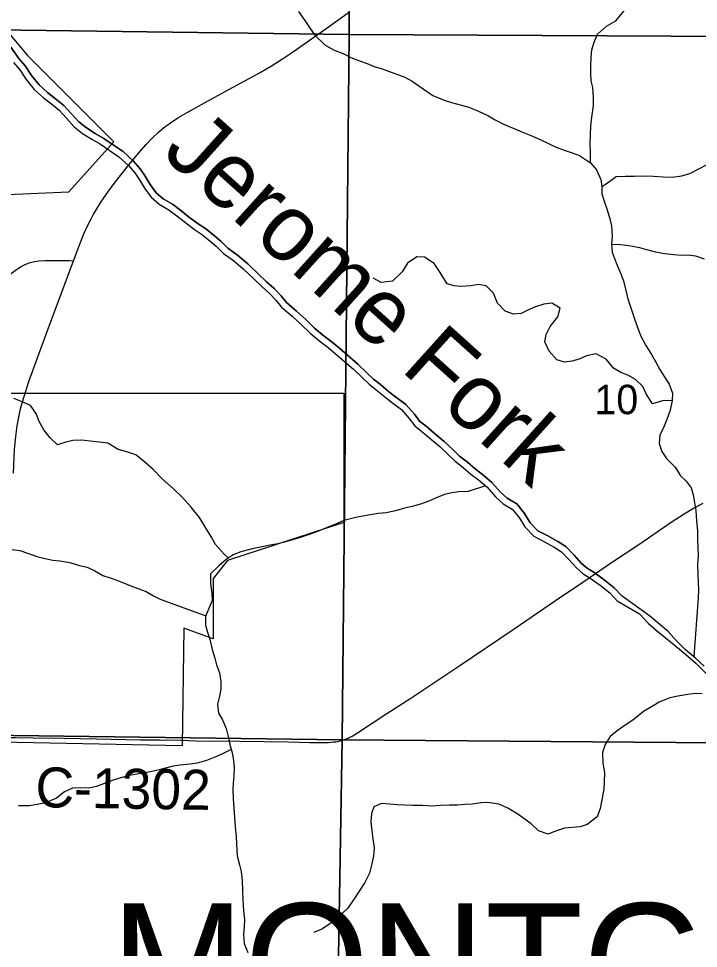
# Model space of a CAD drawing. Extents: x 1874609 to 2204689, y 815661 to 1281160.
# Drawn here: x 2027275 to 2032377, y 1044757 to 1051739 of the extents above; entities that cross this region are included whole.
import ezdxf

# ---------------------------------------------------------------- set-up
doc = ezdxf.new("R2010")
doc.units = 0
for name, color, linetype in [('GM_X_Corporation', 7, 'Continuous'), ('GM_X_County_Road', 7, 'Continuous'), ('GM_X_County_Road_Text', 7, 'Continuous'), ('GM_X_Major_River', 7, 'Continuous'), ('GM_X_Major_River_Text', 7, 'Continuous'), ('GM_X_Minor_River', 7, 'Continuous'), ('GM_X_Section', 7, 'Continuous'), ('GM_X_Section_Text', 7, 'Continuous'), ('GM_X_Township_Text', 7, 'Continuous'), ('GM_X_US_Route', 7, 'Continuous')]:
    doc.layers.add(name, color=color, linetype=linetype)

msp = doc.modelspace()

# ---------------------------------------------------------------- linework, layer by layer
at = {"layer": 'GM_X_Corporation'}
for points in [[(2027173.2, 1051662.4), (2027342.3, 1051460.8), (2027989.5, 1050813.5), (2027648.1, 1050434.3), (2027018.8, 1050408.8)], [(2027063.6, 1048927.2), (2029715.4, 1048927), (2029715.3, 1047954.6), (2028842, 1047670.9), (2028735.5, 1047534.5), (2028735.4, 1047081.3), (2028515.5, 1047161.4), (2028503.5, 1046278.8), (2027010.4, 1046309.5)]]:
    msp.add_lwpolyline(points, dxfattribs=at)
at = {"layer": 'GM_X_County_Road'}
for points in [[(2026775.4, 1049499.4), (2026802.4, 1049519.9), (2026865, 1049566.7), (2027129.4, 1049760.3), (2027248.5, 1049847.3), (2027289.3, 1049874), (2027317.8, 1049889.4), (2027347.3, 1049902.3), (2027362.5, 1049907.3), (2027393.9, 1049914.7), (2027426, 1049919.1), (2027474.7, 1049922), (2027605.6, 1049922.7), (2027654.4, 1049921.1), (2027686.5, 1049920.1)], [(2028492.5, 1046319.8), (2028608.2, 1046316.7), (2028936.1, 1046312.8), (2029296.6, 1046307.6), (2029460.5, 1046304.4), (2029575.1, 1046303.6), (2029599.6, 1046304.2), (2029623.9, 1046305.7), (2029638.4, 1046307.5), (2029656, 1046309.6), (2029672, 1046312.1), (2029687.8, 1046316), (2029703.8, 1046320.7), (2029718.7, 1046325.1), (2029735.2, 1046330.4), (2029749.2, 1046336.4), (2029761.9, 1046343.1), (2029777.5, 1046351.8), (2029819.4, 1046376.9), (2030039, 1046520.4), (2030218, 1046635.9), (2030572.4, 1046872.4), (2030993.4, 1047157.2), (2031305.3, 1047369), (2031509, 1047506.7), (2031726.1, 1047653.9), (2031930.2, 1047791), (2032173.7, 1047957.7), (2032270.1, 1048020.3), (2032340.7, 1048062.4), (2032413.1, 1048101.3)], [(2027200.9, 1046341.3), (2027251.3, 1046340.4), (2027382.9, 1046339), (2027613.2, 1046335.2), (2027860.1, 1046330.8), (2028189.3, 1046324.6), (2028337.4, 1046322.9), (2028492.5, 1046319.8)]]:
    msp.add_lwpolyline(points, dxfattribs=at)
at = {"layer": 'GM_X_Major_River'}
for points in [[(2031804.6, 1047402.3), (2031745.7, 1047464.5), (2031671, 1047525.5), (2031593.6, 1047579), (2031541.5, 1047611.2), (2031496.6, 1047650.2), (2031443.6, 1047710.1), (2031381.8, 1047775.3), (2031321.1, 1047812.9), (2031246.8, 1047855.5), (2031172.7, 1047893.8), (2031115.2, 1047953.9), (2031071.8, 1048021.8), (2031013.5, 1048095.2), (2030941.5, 1048136.9), (2030891, 1048183), (2030827.8, 1048255.3), (2030769.4, 1048306.5), (2030700.8, 1048358.1), (2030644.2, 1048407.9), (2030584.8, 1048452.7), (2030536.3, 1048500.5), (2030470, 1048563.8), (2030394.2, 1048626.3), (2030333.3, 1048678.4), (2030285, 1048716.8), (2030245.1, 1048769.2), (2030181.6, 1048840.3), (2030103.5, 1048898.5), (2030052.3, 1048939.2), (2029991.4, 1048991.3), (2029938.3, 1049031.9), (2029889.4, 1049080.1), (2029821.6, 1049142.9), (2029683.2, 1049263.2), (2029629.3, 1049308.1), (2029569, 1049353.6), (2029496.5, 1049415.4), (2029430.2, 1049478.7), (2029360.5, 1049541.3), (2029285.1, 1049606.1), (2029245.9, 1049656.2), (2029192.4, 1049711), (2029135.2, 1049763.4), (2029074.9, 1049820.7), (2028994.8, 1049897.7), (2028917.3, 1049961.6), (2028844.8, 1050013.7), (2028791.7, 1050068), (2028730.6, 1050119.9), (2028677.7, 1050161.6), (2028622.7, 1050197.6), (2028548, 1050253.8), (2028493.5, 1050297.6), (2028429.8, 1050345.6), (2028358.9, 1050386.3), (2028308.1, 1050431.2), (2028262, 1050492.9), (2028224.1, 1050555.7), (2028186.9, 1050611.6), (2028134.3, 1050669.9), (2028059.2, 1050739.6), (2027983.5, 1050791.4), (2027915.4, 1050838.1), (2027850.2, 1050876.2), (2027784.7, 1050917.9), (2027727.2, 1050963.5), (2027671.2, 1051024.4), (2027614.1, 1051086.8), (2027552.1, 1051137.4), (2027490.8, 1051184.2), (2027428.3, 1051242), (2027371.5, 1051311), (2027324.7, 1051383), (2027277.3, 1051439.9), (2027216.7, 1051523.3)], [(2027216.7, 1051523.3), (2027277.3, 1051439.9), (2027324.7, 1051383), (2027371.5, 1051311), (2027428.3, 1051242), (2027490.8, 1051184.2), (2027552.1, 1051137.4), (2027614.1, 1051086.8), (2027671.2, 1051024.4), (2027727.2, 1050963.5), (2027784.7, 1050917.9), (2027850.2, 1050876.2), (2027915.4, 1050838.1), (2027983.5, 1050791.4), (2028059.2, 1050739.6), (2028134.3, 1050669.9), (2028186.9, 1050611.6), (2028224.1, 1050555.7), (2028262, 1050492.9), (2028308.1, 1050431.2), (2028358.9, 1050386.3), (2028429.8, 1050345.6), (2028493.5, 1050297.6), (2028548, 1050253.8), (2028622.7, 1050197.6), (2028677.7, 1050161.6), (2028730.6, 1050119.9), (2028791.7, 1050068), (2028844.8, 1050013.7), (2028917.3, 1049961.6), (2028994.8, 1049897.7), (2029074.9, 1049820.7), (2029135.2, 1049763.4), (2029192.4, 1049711), (2029245.9, 1049656.2), (2029285.1, 1049606.1), (2029360.5, 1049541.3), (2029430.2, 1049478.7), (2029496.5, 1049415.4), (2029569, 1049353.6), (2029629.3, 1049308.1), (2029683.2, 1049263.2), (2029821.6, 1049142.9), (2029889.4, 1049080.1), (2029938.3, 1049031.9), (2029991.4, 1048991.3), (2030052.3, 1048939.2), (2030103.5, 1048898.5), (2030181.6, 1048840.3), (2030245.1, 1048769.2), (2030285, 1048716.8), (2030333.3, 1048678.4), (2030394.2, 1048626.3), (2030470, 1048563.8), (2030536.3, 1048500.5), (2030584.8, 1048452.7), (2030644.2, 1048407.9), (2030700.8, 1048358.1), (2030769.4, 1048306.5), (2030827.8, 1048255.3), (2030891, 1048183), (2030941.5, 1048136.9), (2031013.5, 1048095.2), (2031071.8, 1048021.8), (2031115.2, 1047953.9), (2031172.7, 1047893.8), (2031246.8, 1047855.5), (2031321.1, 1047812.9), (2031381.8, 1047775.3), (2031443.6, 1047710.1), (2031496.6, 1047650.2), (2031541.5, 1047611.2), (2031593.6, 1047579), (2031671, 1047525.5), (2031745.7, 1047464.5), (2031804.6, 1047402.3)], [(2027237.4, 1051408.9), (2027284, 1051353), (2027330.8, 1051281.1), (2027391.6, 1051207.3), (2027458.3, 1051145.6), (2027520.8, 1051097.8), (2027579.4, 1051050.1), (2027634.1, 1050990.3), (2027692.8, 1050926.5), (2027755.3, 1050876.8), (2027823.9, 1050833.1), (2027888.4, 1050795.5), (2027955, 1050749.8), (2028027.6, 1050700.1), (2028098.3, 1050634.4), (2028146.9, 1050580.6), (2028181.5, 1050528.7), (2028220.1, 1050464.7), (2028270.8, 1050396.8), (2028329.4, 1050345.1), (2028402, 1050303.5), (2028462.5, 1050257.7), (2028517, 1050214), (2028593.7, 1050156.3), (2028648.2, 1050120.6), (2028698.7, 1050080.8), (2028757.2, 1050031.1), (2028811.9, 1049975.3), (2028886.5, 1049921.6), (2028961.3, 1049860), (2029040.1, 1049784.3), (2029100.8, 1049726.5), (2029157.3, 1049674.8), (2029207.9, 1049622.9), (2029248.5, 1049571.1), (2029327.3, 1049503.4), (2029396, 1049441.7), (2029462.7, 1049377.9), (2029537.4, 1049314.2), (2029598, 1049268.5), (2029650.5, 1049224.8), (2029787.9, 1049105.3), (2029854.6, 1049043.6), (2029905.1, 1048993.8), (2029959.6, 1048952.1), (2030020.2, 1048900.3), (2030072.7, 1048858.6), (2030147.4, 1048802.9), (2030206.1, 1048737.1), (2030248.7, 1048681.2), (2030301.2, 1048639.4), (2030361.8, 1048587.7), (2030436.5, 1048526), (2030501.2, 1048464.3), (2030551.8, 1048414.5), (2030612.3, 1048368.8), (2030668.9, 1048319), (2030737.5, 1048267.3), (2030792.1, 1048219.5), (2030854.9, 1048147.7), (2030911.5, 1048096), (2030980, 1048056.3), (2031030.7, 1047992.5), (2031075.4, 1047922.5), (2031142.1, 1047852.8), (2031222.7, 1047811.2), (2031295.3, 1047769.6), (2031349.7, 1047735.9), (2031406.4, 1047676.1), (2031461, 1047614.3), (2031511.5, 1047570.5), (2031566, 1047536.8), (2031640.6, 1047485.1), (2031711.3, 1047427.4), (2031768, 1047367.6)], [(2032419.3, 1046876.9), (2032357.3, 1046935.3), (2032277.4, 1047001.9), (2032211.5, 1047068.4), (2032149.6, 1047136.9), (2032073.6, 1047201.4), (2032009.7, 1047253.9), (2031804.6, 1047402.3)], [(2031768, 1047367.6), (2031935.6, 1047270.3), (2032003.5, 1047197.7), (2032061.4, 1047143.3), (2032127.4, 1047092.8), (2032235.3, 1047004.1), (2032299.3, 1046949.6), (2032359.2, 1046897.2), (2032435.1, 1046822.6)]]:
    msp.add_lwpolyline(points, dxfattribs=at)
at = {"layer": 'GM_X_Minor_River'}
for points in [[(2029376.5, 1051792.1), (2029423.2, 1051724.2), (2029457.8, 1051672.2), (2029498.4, 1051614.3), (2029573.2, 1051542.6), (2029637.7, 1051504.9), (2029716.2, 1051473.4), (2029768.5, 1051447.7), (2029832.9, 1051422.1), (2029891.3, 1051400.4), (2029943.6, 1051378.8), (2030003.9, 1051361.1), (2030172.9, 1051298.1), (2030229.3, 1051268.5), (2030310.1, 1051210.8), (2030384.7, 1051161.2), (2030469.2, 1051125.7), (2030523.5, 1051108.1), (2030599.9, 1051088.5), (2030654.2, 1051072.9), (2030726.7, 1051043.3), (2030801.2, 1051007.7), (2030851.6, 1050978), (2030910, 1050948.3), (2030986.4, 1050916.8), (2031052.9, 1050889.2), (2031115.3, 1050863.5), (2031189.8, 1050829.9), (2031258.2, 1050798.3), (2031310.6, 1050772.6), (2031377, 1050749), (2031429.3, 1050731.4), (2031485.6, 1050709.7), (2031566.3, 1050656.1), (2031612.9, 1050602.2), (2031645.6, 1050530.2), (2031652, 1050478.1), (2031652.5, 1050421.9), (2031669, 1050367.8), (2031691.6, 1050301.7), (2031712.2, 1050235.6), (2031724.7, 1050181.5), (2031729.3, 1050103.3), (2031725.8, 1050045.1), (2031730.3, 1049984.9), (2031761, 1049904.8), (2031795.8, 1049822.8), (2031814.3, 1049768.7), (2031833, 1049696.6), (2031847.5, 1049634.5), (2031872.2, 1049560.4), (2031892.8, 1049500.3), (2031917.4, 1049426.2), (2031944.1, 1049354.2), (2031982.8, 1049284.2), (2032025.5, 1049216.2), (2032054, 1049164.3), (2032086.6, 1049104.3), (2032119.1, 1049050.3), (2032157.7, 1048994.4), (2032182.3, 1048926.4), (2032180.8, 1048872.1), (2032165.3, 1048797.8), (2032139.8, 1048729.3), (2032114.3, 1048666.9), (2032086.6, 1048614.5), (2032083.2, 1048548.2), (2032101.7, 1048488.2), (2032138.2, 1048436.2), (2032203, 1048370.5), (2032243.6, 1048304.5), (2032286.1, 1048266.7), (2032322.6, 1048214.8), (2032339.1, 1048162.7), (2032347.6, 1048106.6), (2032358.1, 1048046.5), (2032362.7, 1047968.2), (2032369.4, 1047896), (2032369.9, 1047825.7), (2032372.4, 1047773.6), (2032375, 1047703.3), (2032371.5, 1047641.1), (2032372.1, 1047564.8), (2032376.6, 1047502.6), (2032377, 1047452.4)], [(2031566.3, 1050656.1), (2031567.6, 1050736.4), (2031565.1, 1050802.6), (2031566.5, 1050868.9), (2031570, 1050931.1), (2031577.5, 1050999.4), (2031588.8, 1051083.8), (2031590.3, 1051146.1), (2031583.7, 1051220.3), (2031573.2, 1051270.4), (2031570.7, 1051330.6), (2031570.3, 1051382.8), (2031571.8, 1051447), (2031577.3, 1051503.3), (2031594.9, 1051561.6), (2031620.5, 1051622), (2031686.2, 1051680.7), (2031758.1, 1051721.4), (2031819.6, 1051796.1)], [(2031652, 1050478.1), (2031685.9, 1050498.4), (2031759.7, 1050553.1), (2031829.9, 1050555.7), (2031896.1, 1050556.2), (2031966.3, 1050558.7), (2032040.5, 1050555.2), (2032112.8, 1050549.8), (2032179, 1050548.2), (2032253.1, 1050558.8), (2032313.1, 1050575.3), (2032449, 1050644.6)], [(2031725.8, 1050045.1), (2031796, 1050041.6), (2031870.3, 1050032.1), (2031934.6, 1050020.5), (2031986.9, 1050004.8), (2032055.2, 1049987.3), (2032125.5, 1049973.8), (2032193.8, 1049966.2), (2032250, 1049962.6), (2032300.1, 1049965), (2032354.3, 1049957.4), (2032420.7, 1049935.8)], [(2032180.8, 1048872.1), (2032108.6, 1048869.6), (2032032.5, 1048847), (2031985.8, 1048920.9), (2031959.3, 1048976.9), (2031904.7, 1049028.7), (2031848.3, 1049060.4), (2031793.9, 1049082.1), (2031739.5, 1049113.8), (2031684.8, 1049181.6), (2031610.2, 1049221.2), (2031538.1, 1049206.6), (2031482.2, 1049182.1), (2031426.2, 1049165.6), (2031372, 1049159.2), (2031315.7, 1049176.9), (2031257, 1049242.7), (2031224.4, 1049312.7), (2031233.9, 1049367), (2031263.5, 1049427.4), (2031321.1, 1049500.1), (2031338.6, 1049564.5), (2031276.1, 1049602.1), (2031216, 1049595.7), (2031154, 1049575.1), (2031102, 1049550.7), (2031046.1, 1049524.1), (2030990, 1049519.7), (2030927.6, 1049541.3), (2030868.9, 1049603.1), (2030840.2, 1049677.2), (2030783.6, 1049733), (2030725.4, 1049742.6), (2030671.3, 1049732.1), (2030593.1, 1049727.5), (2030542.9, 1049731.2), (2030492.6, 1049746.9), (2030437.8, 1049832.8), (2030393.1, 1049900.7), (2030320.5, 1049948.3), (2030264.3, 1049949.9), (2030192.5, 1049903.2), (2030152.9, 1049836.7), (2030081.3, 1049767.9), (2029997.1, 1049757.2), (2029936.7, 1049790.9)], [(2028849.4, 1047688.1), (2028816.5, 1047717.1), (2028751.7, 1047788.9), (2028723.2, 1047844.9), (2028682.5, 1047910.8), (2028631.7, 1047992.8), (2028568.9, 1048070.6), (2028504.1, 1048142.4), (2028437.3, 1048208.1), (2028352.5, 1048283.8), (2028285.7, 1048353.5), (2028223.1, 1048409.2), (2028154.4, 1048462.9), (2028086, 1048486.5), (2028021.7, 1048504.1), (2027945.1, 1048549.7), (2027880.8, 1048557.3), (2027830.6, 1048562.9), (2027748.3, 1048572.3), (2027682.1, 1048571.8), (2027630.1, 1048557.4), (2027566.1, 1048538.9), (2027509.5, 1048592.6), (2027464.9, 1048650.5), (2027426.2, 1048718.5), (2027409.7, 1048768.6), (2027365, 1048834.5), (2027312.7, 1048856.2), (2027238.3, 1048885.7)], [(2030779.5, 1048230.6), (2030647.9, 1048188.3), (2030579.8, 1048185.8), (2030525.7, 1048177.4), (2030471.6, 1048165), (2030417.6, 1048142.5), (2030357.7, 1048118), (2030297.7, 1048095.4), (2030239.6, 1048078.9), (2030171.6, 1048062.4), (2030103.6, 1048041.8), (2030033.5, 1048027.2), (2029973.3, 1048022.8), (2029901.2, 1048010.2), (2029815.1, 1047995.5), (2029717, 1047970.7), (2029665.1, 1047948.2), (2029591.1, 1047917.6), (2029519.1, 1047886.9), (2029449.1, 1047862.3), (2029391.1, 1047843.8), (2029271.1, 1047806.8), (2029221, 1047794.4), (2029160.9, 1047783.9), (2029102.9, 1047771.4), (2029038.8, 1047760.9), (2028942.7, 1047734.1), (2028884.7, 1047711.6), (2028832.9, 1047677.1), (2028777.1, 1047630.5), (2028715.4, 1047569.8), (2028716, 1047497.6), (2028724.6, 1047423.4), (2028727.1, 1047369.2)], [(2027225.6, 1047753.5), (2027283.8, 1047743.9), (2027348.2, 1047722.3), (2027412.5, 1047698.7), (2027462.8, 1047687), (2027531.1, 1047673.5), (2027583.3, 1047667.8), (2027659.6, 1047654.4), (2027732, 1047632.8), (2027788.3, 1047619.2), (2027846.7, 1047591.5), (2027907.2, 1047557.8), (2027969.5, 1047536.2), (2028023.8, 1047518.5), (2028116.4, 1047479.1), (2028168.7, 1047459.4), (2028231.1, 1047437.8), (2028287.5, 1047404.1), (2028337.9, 1047380.4), (2028679.3, 1047254.8)], [(2032377, 1047452.4), (2032375.6, 1047388.2)], [(2032375.6, 1047388.6), (2032342.2, 1046947.9)], [(2028727.1, 1047369.2), (2028676.9, 1047249.1), (2028678.7, 1047184.9), (2028692.6, 1047130.6), (2028712.4, 1047068.4), (2028728.3, 1047002.1), (2028748.2, 1046937.8), (2028760.1, 1046887.6), (2028781.9, 1046827.3), (2028793.8, 1046761.1), (2028793.6, 1046702.9), (2028783.4, 1046650.8), (2028767.2, 1046590.6), (2028775.1, 1046524.4), (2028805, 1046474.1), (2028832.9, 1046409.8), (2028850.7, 1046337.5), (2028860.6, 1046287.3), (2028874.5, 1046237.1), (2028884.4, 1046184.9), (2028892.2, 1046116.6), (2028890, 1046050.4), (2028885.9, 1046000.3), (2028883.7, 1045950.1), (2028885.5, 1045881.9), (2028891.4, 1045811.6), (2028895.2, 1045743.4), (2028899, 1045667.1), (2028906.8, 1045598.9), (2028910.6, 1045540.7), (2028916.4, 1045452.4), (2028932.3, 1045386.1), (2028944.1, 1045335.9), (2028952, 1045267.6), (2028955.8, 1045191.4), (2028957.6, 1045121.1), (2028963.4, 1045042.9), (2028969.2, 1044974.6), (2028967, 1044918.4), (2028962.8, 1044864.3), (2028966.6, 1044794), (2028994.5, 1044727.7)], [(2032406.5, 1046668.2), (2032354.4, 1046670.5), (2032298.2, 1046662.7), (2032222, 1046651), (2032163.8, 1046639.2), (2032081.5, 1046607.5), (2032025.3, 1046571.6), (2031965, 1046535.8), (2031884.6, 1046469.9), (2031834.4, 1046438.1), (2031768.1, 1046392.2), (2031713.8, 1046348.3), (2031677.5, 1046288.3), (2031657.2, 1046228.2), (2031660.9, 1046147.9), (2031672.7, 1046077.6), (2031670.5, 1046009.4), (2031668.3, 1045953.3), (2031656, 1045885.1), (2031639.7, 1045806.9), (2031617.4, 1045744.8), (2031543, 1045687), (2031488.8, 1045671.2), (2031372.5, 1045659.7), (2031304.3, 1045637.9), (2031250.1, 1045616.1), (2031178, 1045640.5), (2031122.1, 1045692.9), (2031066.1, 1045733.3), (2031014.1, 1045769.6), (2030942.1, 1045812.1), (2030878, 1045840.4), (2030797.9, 1045852.8), (2030745.8, 1045851.1), (2030679.6, 1045841.3), (2030623.4, 1045837.6), (2030569.3, 1045833.8), (2030509.2, 1045834.1), (2030441, 1045830.3), (2030376.8, 1045826.6), (2030308.7, 1045830.9), (2030234.5, 1045831.3), (2030176.4, 1045833.5), (2030116.3, 1045835.8), (2030062.2, 1045840.1), (2029998, 1045846.4), (2029941.8, 1045820.5), (2029923.6, 1045770.5), (2029919.4, 1045708.3), (2029925.1, 1045640), (2029932.9, 1045579.8), (2029942.7, 1045511.6), (2029938.5, 1045453.4), (2029926.2, 1045393.3), (2029907.9, 1045323.1), (2029873.6, 1045253), (2029825.2, 1045179), (2029789, 1045123), (2029744.6, 1045059), (2029672.2, 1044993.1), (2029617.9, 1044947.2), (2029555.6, 1044905.4), (2029489.4, 1044877.6)], [(2028870.8, 1046250.4), (2028810.3, 1046221.2), (2028760.1, 1046197.3), (2028683.8, 1046169.5), (2028615.5, 1046147.7), (2028561.3, 1046139.9), (2028487.1, 1046134.1), (2028434.9, 1046126.2), (2028366.7, 1046108.4), (2028308.5, 1046092.6), (2028228.2, 1046076.8), (2028162, 1046065), (2028107.8, 1046055.2), (2028041.6, 1046039.3), (2027985.3, 1046021.5), (2027931.1, 1046001.6), (2027858.8, 1045973.8), (2027800.6, 1045959.9), (2027738.5, 1045964.2), (2027680.3, 1045960.3), (2027620, 1045932.5), (2027559.7, 1045886.5), (2027477.4, 1045850.7), (2027427.2, 1045840.8), (2027353, 1045829.1), (2027272.7, 1045827.3)]]:
    msp.add_lwpolyline(points, dxfattribs=at)
at = {"layer": 'GM_X_Section'}
for points in [[(2028943.1, 1056955.2), (2029765.5, 1056950.9), (2029754.6, 1051618), (2024449.5, 1051689), (2024428.5, 1056977.8)], [(2034220, 1056944.1), (2035060.5, 1056947.9), (2035069.6, 1051590.9), (2029754.6, 1051618), (2029765.5, 1056950.9)], [(2029754.6, 1051618), (2029702.7, 1046322.8), (2024387.7, 1046393.6), (2024449.5, 1051689)], [(2035069.6, 1051590.9), (2035027.7, 1046279.9), (2029702.7, 1046322.8), (2029754.6, 1051618)], [(2029702.7, 1046322.8), (2029613.9, 1041007.7), (2024307, 1041050.6), (2024387.7, 1046393.6)], [(2035027.7, 1046279.9), (2034947, 1040890.8), (2033958.3, 1040950.8), (2029613.9, 1041007.7), (2029702.7, 1046322.8)]]:
    msp.add_lwpolyline(points, close=True, dxfattribs=at)
at = {"layer": 'GM_X_US_Route'}
for points in [[(2028105.2, 1050642.2), (2028178.3, 1050731.6), (2028231.9, 1050793.6), (2028276.8, 1050841.1), (2028324.4, 1050886.1), (2028361.8, 1050917.7), (2028414.1, 1050957.1), (2028468.6, 1050993.2), (2028539.2, 1051034.8), (2028669, 1051105.6), (2028770, 1051160.7), (2029086.9, 1051334.6), (2029172.3, 1051384.2), (2029255.9, 1051436.7), (2029337.9, 1051491.9), (2029582.7, 1051663.5), (2029758.2, 1051788.2)], [(2027834.8, 1050264.3), (2027854.2, 1050298.3), (2027897.9, 1050367.6), (2027944.2, 1050435.3), (2027992.9, 1050501.3), (2028084.7, 1050617.1), (2028105.2, 1050642.2)], [(2027686.5, 1049920.1), (2027728.2, 1050032.2), (2027764.5, 1050123.6), (2027791.5, 1050183.2), (2027821.6, 1050241.4), (2027834.8, 1050264.3)], [(2027352.2, 1049013.8), (2027481.8, 1049369.9), (2027686.5, 1049920.1)], [(2027313.3, 1048893.2), (2027352.2, 1049013.8)], [(2027236, 1048324.9), (2027243.5, 1048503.5), (2027252.9, 1048600.8), (2027263.9, 1048681.4), (2027275.3, 1048745.4), (2027289.8, 1048808.9), (2027311.4, 1048887.3), (2027313.3, 1048893.2)]]:
    msp.add_lwpolyline(points, dxfattribs=at)

# ---------------------------------------------------------------- texts
at = {"layer": 'GM_X_County_Road_Text'}
msp.add_text('C-1302', height=300, rotation=359.08629, dxfattribs=at).set_placement((2027399.5, 1045818.1))
at = {"layer": 'GM_X_Major_River_Text'}
msp.add_text('Jerome Fork', height=500.175, rotation=317.99227, dxfattribs=at).set_placement((2028338.6, 1050718.8))
at = {"layer": 'GM_X_Section_Text'}
msp.add_text('10', height=221, rotation=0.00001, dxfattribs=at).set_placement((2031596.7, 1048768.4))
at = {"layer": 'GM_X_Township_Text'}
msp.add_text('MONTGOMERY', height=900, rotation=0.00001, dxfattribs=at).set_placement((2027967.5, 1044196.3))

doc.saveas('drawing.dxf')
